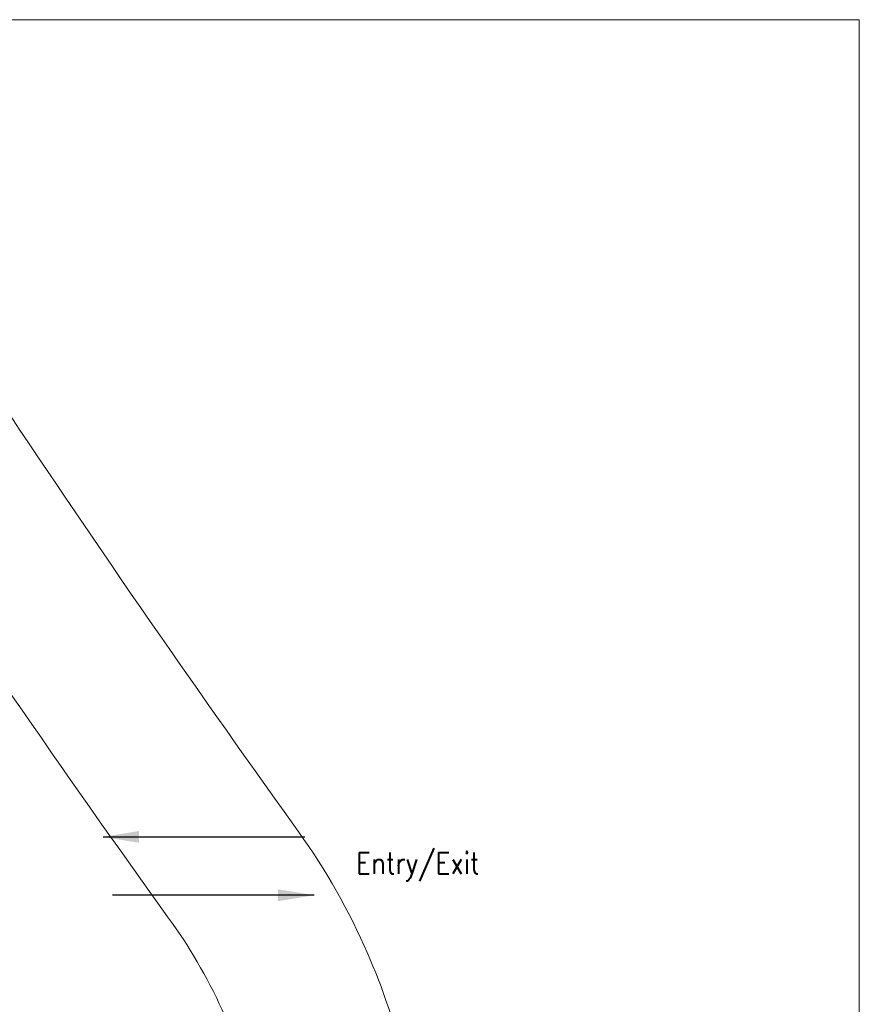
# Model space of a CAD drawing. Header units: millimetres. Extents: x 297264 to 416219, y -77299 to -23696.
# Tile 326 of 327: x 393977 to 397477, y -29263 to -25157. Entities that reach past the tile are written whole.
import ezdxf

# ---------------------------------------------------------------- set-up
doc = ezdxf.new("R2010")
doc.units = ezdxf.units.MM
doc.header["$LTSCALE"] = 2.5
for name, color, linetype, lineweight in [('ELEVATION 1', 143, 'Continuous', 18), ('ELEVATION 3', 23, 'Continuous', 13), ('HATCH LIGHT', 250, 'Continuous', 0), ('HATCH MEDIUM', 251, 'Continuous', 5), ('ROOM TEXT', 7, 'Continuous', 5)]:
    doc.layers.add(name, color=color, linetype=linetype, lineweight=lineweight)
doc.styles.add('MTEXT', font='romans.shx', dxfattribs={"width": 0.85})
doc.styles.get("Standard").update_dxf_attribs({"font": 'GOTHIC.TTF'})
doc.dimstyles.new('AJKD_30', dxfattribs={"dimscale": 30, "dimtxt": 2, "dimasz": 1, "dimexe": 0.8, "dimexo": 0.8, "dimgap": 0.5, "dimtad": 1, "dimdec": 0, "dimzin": 0, "dimdsep": 46, "dimtxsty": 'Standard', "dimblk": 'ARCHTICK', "dimcen": 0.125, "dimclrd": 251, "dimclre": 251, "dimclrt": 42, "dimadec": 0, "dimazin": 0, "dimtfac": 1, "dimtdec": 0, "dimtix": 1, "dimtmove": 0, "dimatfit": 3, "dimfxl": 1, "dimtolj": 1, "dimtzin": 0, "dimarcsym": 1})

# ---------------------------------------------------------------- blocks, each defined once
blk = doc.blocks.new('_ArchTick')
at = {"color": 0, "linetype": 'ByBlock', "const_width": 0.15}
blk.add_lwpolyline([(-0.5, -0.5), (0.5, 0.5)], dxfattribs=at)

msp = doc.modelspace()

# ---------------------------------------------------------------- hatches: boundary and pattern name
at = {"layer": 'HATCH LIGHT', "true_color": 0x636466}
h = msp.add_hatch(dxfattribs=at)
h.set_pattern_fill('ANSI32', color=251, scale=6)
h.set_pattern_definition([(45, (318543.99, -46725.026), (-40.411153, 40.411153), []), (45, (318570.93, -46725.026), (-40.411153, 40.411153), [])])
h.paths.add_polyline_path([(395686.8, -32590), (395492.9, -32638.8), (395674.4, -33359.7), (383121.8, -33359.6, -0.000263), (383107.3, -33559.6), (395931, -33559.7)])
h.paths.add_polyline_path([(383535.7, -25157.1), (383335.6, -25157.1, -0.011972), (382854.4, -34256), (383055, -34256, 0.01196)])
h.paths.add_polyline_path([(383519.3, -25697.6), (393198.3, -26046.6, 0.003501), (393692.4, -26800.6), (393860, -26691.5), (393309.9, -25850.5), (383525.6, -25497.7, -0.000262)])

# ---------------------------------------------------------------- linework, layer by layer
at = {"layer": 'ELEVATION 3'}
msp.add_lwpolyline([(381914.3, -34256), (397476.8, -34256), (397476.8, -25157.1), (381914.3, -25157.1)], close=True, dxfattribs=at)
at = {"layer": 'HATCH MEDIUM', "flags": 128}
for points in [[(395574.2, -29481.3, 0.044115), (395413.5, -29019.3, 0.052662), (395119.5, -28515.5, -0.008636), (393860, -26691.5, -0.008636)], [(394943.9, -29640, 0.044115), (394820.8, -29286.2, 0.053087), (394593.5, -28897.4, -0.00866), (393317.7, -27049.9, -0.00866)]]:
    msp.add_lwpolyline(points, format="xyb", dxfattribs=at)

# ---------------------------------------------------------------- texts
at = {"layer": 'ROOM TEXT', "insert": (395054.6, -28749.1, 0.2), "char_height": 90, "attachment_point": 7, "style": 'MTEXT'}
msp.add_mtext_dynamic_manual_height_columns('\\A1;\\pxqc;Entry/Exit', width=1162.931, gutter_width=1.8, heights=[0], dxfattribs=at)

# ---------------------------------------------------------------- leaders
at = {"layer": 'ELEVATION 1', "ltscale": 4}
for points in [[(394325.2, -28564.7), (395165.1, -28564.7)], [(395204.4, -28808), (394364.5, -28808)]]:
    msp.add_leader(points, dimstyle='AJKD_30', override={"dimasz": 5, "dimtad": 0, "dimclrd": 256, "dimfxl": 0.18, "dimfxlon": 1, "dimarcsym": 2}, dxfattribs=at)

doc.saveas('drawing.dxf')
